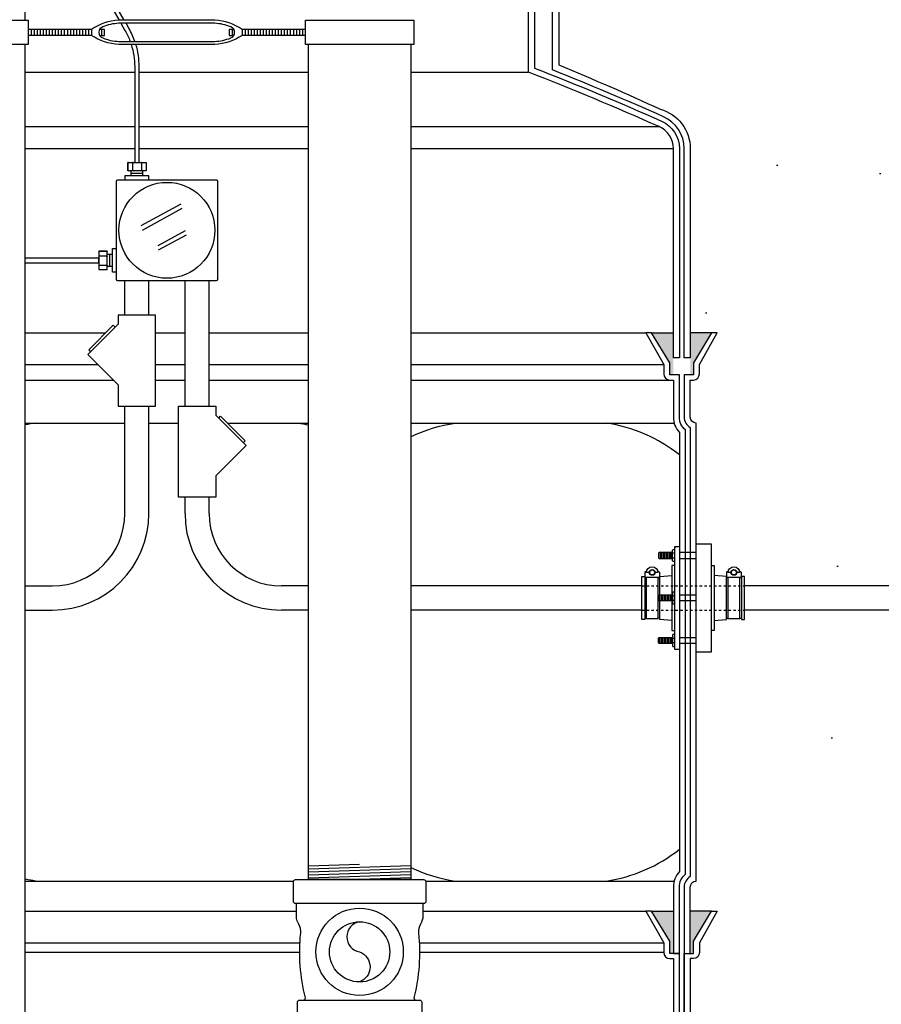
# Model space of a CAD drawing. Extents: x -169 to 7270, y -140 to 2984.
# Tile 552 of 656: x 6808 to 6844, y 354 to 395. Entities that reach past the tile are written whole.
import ezdxf

# ---------------------------------------------------------------- set-up
doc = ezdxf.new("R2010")
doc.units = 0
doc.header["$MEASUREMENT"] = 0
doc.header["$PDSIZE"] = 1
doc.linetypes.add('HIDDEN5', pattern=[0.05, 0.025, -0.025])
doc.layers.get('DEFPOINTS').update_dxf_attribs({"linetype": 'CONTINUOUS'})
for name, color, linetype in [('BOOT-CONDUIT', 1, 'CONTINUOUS'), ('CONDUIT', 2, 'CONTINUOUS'), ('DIM', 3, 'CONTINUOUS'), ('EXTRACTOR', 3, 'CONTINUOUS'), ('FRP-COLLAR', 1, 'CONTINUOUS'), ('FRP-SUMP', 2, 'CONTINUOUS'), ('GALV-4-PIPE', 4, 'CONTINUOUS'), ('J-BOX', 2, 'CONTINUOUS'), ('PEAGRAVEL-HATCH', 3, 'CONTINUOUS'), ('PROBE', 2, 'CONTINUOUS')]:
    doc.layers.add(name, color=color, linetype=linetype)
doc.styles.add('SIMPLEX', font='simplex')
doc.dimstyles.new('DIM64', dxfattribs={"dimscale": 64, "dimtxt": 0.09375, "dimasz": 0.09375, "dimexe": 0.0625, "dimexo": 0.0625, "dimgap": 0.046875, "dimtad": 1, "dimdec": 4, "dimzin": 3, "dimdsep": 46, "dimlunit": 4, "dimtxsty": 'SIMPLEX', "dimcen": 0, "dimclrd": 256, "dimclre": 256, "dimclrt": 256, "dimadec": 0, "dimazin": 0, "dimtfac": 1, "dimtdec": 4, "dimtmove": 0, "dimatfit": 3, "dimfxl": 1, "dimfrac": 2, "dimtolj": 1, "dimtzin": 0, "dimarcsym": 0})

# ---------------------------------------------------------------- blocks, each defined once
blk = doc.blocks.new('*D54')
at = {"layer": 'DEFPOINTS', "color": 0, "transparency": 16777216}
for p in [(7015.694, 414.289), (6391.694, 410.007), (6391.694, 136.516)]:
    blk.add_point(p, dxfattribs=at)
at = {"layer": 'DIM', "lineweight": -2, "transparency": 16777216}
for p, q in [((7015.694, 410.289), (7015.694, 132.516)), ((6391.694, 406.007), (6391.694, 132.516)), ((7009.694, 136.516), (6397.694, 136.516))]:
    blk.add_line(p, q, dxfattribs=at)
at = {"layer": 'DIM', "transparency": 16777216}
for points in [[(6397.694, 137.516), (6397.694, 135.516), (6391.694, 136.516)], [(7009.694, 137.516), (7009.694, 135.516), (7015.694, 136.516)]]:
    blk.add_solid(points, dxfattribs=at)
at = {"layer": 'DIM', "transparency": 16777216, "insert": (6703.694, 144.087), "char_height": 6, "attachment_point": 5, "style": 'SIMPLEX'}
blk.add_mtext('\\A1;52\'-0" (F.V. TANK SLAB)', dxfattribs=at)

msp = doc.modelspace()

# ---------------------------------------------------------------- hatches: boundary and pattern name
at = {"layer": 'FRP-SUMP'}
for points in [[(6835.45895, 381.75504), (6834.55895, 381.75504), (6835.30895, 380.50504), (6835.30895, 380.00504), (6835.45895, 380.00504)], [(6837.0424, 381.75504), (6836.15895, 381.75504), (6836.15895, 380.00504), (6836.2924, 380.00504), (6836.2924, 380.50504)], [(6834.55895, 357.75736), (6835.45895, 357.75736), (6835.45895, 356.00736), (6835.30895, 356.00736), (6835.30895, 356.50736)], [(6836.15895, 357.75736), (6837.0424, 357.75736), (6836.2924, 356.50736), (6836.2924, 356.00736), (6836.15895, 356.00736)]]:
    msp.add_hatch(color=256, dxfattribs=at).paths.add_polyline_path(points)
at = {"layer": 'PEAGRAVEL-HATCH'}
h = msp.add_hatch(dxfattribs=at)
h.set_pattern_fill('AR-SAND', color=256, scale=7.5, style=0)
h.set_pattern_definition([(37.5, (6836.159, 351.507), (-0.4725, 14.4512), [0, -11.4, 0, -12.75, 0, -12.1875]), (7.5, (6836.159, 351.507), (13.2733, 21.166), [0, -6.15, 0, -10.275, 0, -3.9375]), (327.5, (6826.934, 351.507), (23.356, 0.0424), [0, -3.75, 0, -13.5, 0, -17.625]), (317.5, (6826.934, 351.507), (22.546, 6.5826), [0, -1.875, 0, -8.85, 0, -10.125])])
h.paths.add_polyline_path([(6884.91378, 365.03736), (6893.80263, 365.03736), (6893.80263, 365.38816, 0.41421356), (6894.45183, 366.03736), (6894.70183, 366.03736), (6894.70183, 409.69624), (6890.51551, 409.69624), (6890.51551, 403.79544), (6890.79331, 403.79544), (6890.79331, 400.01755), (6890.51551, 400.01755), (6890.51551, 374.24987, -0.41421356), (6886.51551, 370.24987), (6838.40459, 370.24987), (6838.40459, 369.85268), (6838.21897, 369.85268), (6838.21897, 369.89872), (6837.66209, 369.89872), (6837.66209, 369.85268), (6837.15145, 369.81698), (6837.15145, 369.40409), (6837.0277, 369.40409), (6837.0277, 368.5069), (6836.40895, 368.5069), (6836.40895, 359.00736, 0.41421356), (6836.15895, 358.75736), (6836.15895, 357.75736), (6837.0424, 357.75736), (6837.27893, 357.75736), (6836.5424, 356.44212), (6836.5424, 356.04377, -0.41421356), (6836.2924, 355.79377), (6836.15895, 355.79377), (6836.15895, 351.50736), (6843.95183, 351.50736), (6844.95183, 353.50736), (6849.95183, 353.50736), (6850.95183, 351.50736), (6860.45183, 351.50736), (6861.45183, 353.50736), (6866.45183, 353.50736), (6867.45183, 351.50736), (6876.95183, 351.50736), (6877.95183, 353.50736), (6878.91378, 353.50736), (6878.91378, 359.03736, -0.41421356)])
h = msp.add_hatch(dxfattribs=at)
h.set_pattern_fill('AR-SAND', color=256, scale=7.5, style=0)
h.set_pattern_definition([(37.5, (6830.704, 381.755), (-0.4725, 14.4512), [0, -11.4, 0, -12.75, 0, -12.1875]), (7.5, (6830.704, 381.755), (13.2733, 21.166), [0, -6.15, 0, -10.275, 0, -3.9375]), (327.5, (6821.479, 381.755), (23.356, 0.0424), [0, -3.75, 0, -13.5, 0, -17.625]), (317.5, (6821.479, 381.755), (22.546, 6.5826), [0, -1.875, 0, -8.85, 0, -10.125])])
h.paths.add_polyline_path([(6889.51551, 397.78672), (6830.70357, 397.78672), (6830.7053, 392.8692, -0.00822165), (6834.91506, 391.0267, -0.33671624), (6836.15895, 389.38903), (6836.15895, 381.75504), (6889.51551, 381.75504)])
h = msp.add_hatch(dxfattribs=at)
h.set_pattern_fill('AR-SAND', color=256, scale=7.5, style=0)
h.set_pattern_definition([(37.5, (6836.159, 371.25), (-0.4725, 14.4512), [0, -11.4, 0, -12.75, 0, -12.1875]), (7.5, (6836.159, 371.25), (13.273, 21.166), [0, -6.15, 0, -10.275, 0, -3.9375]), (327.5, (6826.934, 371.25), (23.356, 0.0424), [0, -3.75, 0, -13.5, 0, -17.625]), (317.5, (6826.934, 371.25), (22.546, 6.5826), [0, -1.875, 0, -8.85, 0, -10.125])])
h.paths.add_polyline_path([(6889.51551, 381.75504), (6837.27893, 381.75504), (6836.5424, 380.4398), (6836.5424, 380.04145, -0.41421356), (6836.2924, 379.79145), (6836.15895, 379.79145), (6836.15895, 378.25504, 0.41421356), (6836.40895, 378.00504), (6836.40895, 372.99284), (6837.0277, 372.99284), (6837.0277, 372.09565), (6837.15145, 372.09565), (6837.15145, 371.68277), (6837.67447, 371.64619), (6837.67447, 371.8167, -0.6000578), (6837.71934, 371.84963, 0.46507483), (6837.73946, 371.86017, -0.80321759), (6838.20347, 371.86017, 0.57507133), (6838.225, 371.84618, -0.53001081), (6838.26847, 371.81727), (6838.26847, 371.64706), (6838.40459, 371.64706), (6838.40459, 371.24987), (6886.51551, 371.24987, 0.41421356), (6889.51551, 374.24987)])

# ---------------------------------------------------------------- linework, layer by layer
at = {"layer": 'BOOT-CONDUIT', "color": 8}
for p, q in [((6834.87101, 372.3877), (6834.87101, 372.6352)), ((6834.93351, 372.3877), (6834.93351, 372.6352)), ((6834.99601, 372.3877), (6834.99601, 372.6352)), ((6835.05851, 372.3877), (6835.05851, 372.6352)), ((6835.12101, 372.3877), (6835.12101, 372.6352)), ((6835.18351, 372.3877), (6835.18351, 372.6352)), ((6835.24601, 372.3877), (6835.24601, 372.6352)), ((6835.30851, 372.3877), (6835.30851, 372.6352)), ((6835.37101, 372.3877), (6835.37101, 372.6352)), ((6834.87101, 370.87362), (6834.87101, 370.62612)), ((6834.93351, 370.87362), (6834.93351, 370.62612)), ((6834.99601, 370.87362), (6834.99601, 370.62612)), ((6835.05851, 370.87362), (6835.05851, 370.62612)), ((6835.12101, 370.87362), (6835.12101, 370.62612)), ((6835.18351, 370.87362), (6835.18351, 370.62612)), ((6835.24601, 370.87362), (6835.24601, 370.62612)), ((6835.30851, 370.87362), (6835.30851, 370.62612)), ((6835.37101, 370.87362), (6835.37101, 370.62612)), ((6834.87101, 369.11205), (6834.87101, 368.86455)), ((6834.93351, 369.11205), (6834.93351, 368.86455)), ((6834.99601, 369.11205), (6834.99601, 368.86455)), ((6835.05851, 369.11205), (6835.05851, 368.86455)), ((6835.12101, 369.11205), (6835.12101, 368.86455)), ((6835.18351, 369.11205), (6835.18351, 368.86455)), ((6835.24601, 369.11205), (6835.24601, 368.86455)), ((6835.30851, 369.11205), (6835.30851, 368.86455)), ((6835.37101, 369.11205), (6835.37101, 368.86455))]:
    msp.add_line(p, q, dxfattribs=at)
at = {"layer": 'BOOT-CONDUIT', "color": 7}
for p, q in [((6835.526, 372.61094), (6835.42007, 372.61094)), ((6836.40895, 372.6353), (6835.70895, 372.6353)), ((6835.42007, 372.41195), (6835.526, 372.41195)), ((6835.70895, 372.3878), (6836.40895, 372.3878)), ((6835.70895, 370.87352), (6836.40895, 370.87352)), ((6835.42007, 370.84937), (6835.526, 370.84937)), ((6835.526, 370.65038), (6835.42007, 370.65038)), ((6836.40895, 370.62602), (6835.70895, 370.62602)), ((6835.42007, 369.08779), (6835.526, 369.08779)), ((6835.526, 368.8888), (6835.42007, 368.8888)), ((6835.70895, 369.11194), (6836.40895, 369.11194)), ((6836.40895, 368.86444), (6835.70895, 368.86444))]:
    msp.add_line(p, q, dxfattribs=at)
at = {"layer": 'BOOT-CONDUIT', "linetype": 'Continuous'}
for p, q in [((6837.0277, 372.09565), (6837.15145, 372.09565)), ((6837.15145, 372.09565), (6837.15145, 369.40409)), ((6834.27286, 371.58518), (6834.33473, 371.58518)), ((6834.82973, 371.58518), (6834.89161, 371.58518)), ((6837.72397, 371.58518), (6837.66209, 371.58518)), ((6838.28084, 371.58518), (6838.21897, 371.58518)), ((6834.33473, 369.91456), (6834.27286, 369.91456)), ((6834.89161, 369.91456), (6834.82973, 369.91456)), ((6837.66209, 369.91456), (6837.72397, 369.91456)), ((6838.21897, 369.91456), (6838.28084, 369.91456)), ((6837.15145, 369.40409), (6837.0277, 369.40409))]:
    msp.add_line(p, q, dxfattribs=at)
for points in [[(6836.40895, 368.5069), (6836.40895, 372.99284), (6837.0277, 372.99284), (6837.0277, 368.5069)], [(6834.27286, 369.85268), (6834.14911, 369.85268), (6834.14911, 371.64706), (6834.27286, 371.64706), (6834.27286, 371.58518), (6834.27286, 369.91456)], [(6838.40459, 369.85268), (6838.40459, 371.64706), (6838.28084, 371.64706), (6838.28084, 371.58518), (6838.28084, 369.91456), (6838.28084, 369.85268)]]:
    msp.add_lwpolyline(points, close=True, dxfattribs=at)
at = {"layer": 'BOOT-CONDUIT', "color": 7}
for points in [[(6835.42007, 372.6352), (6834.87101, 372.6352), (6834.84008, 372.60426), (6834.84008, 372.41864), (6834.8428, 372.41592), (6834.87101, 372.3877), (6835.42007, 372.3877)], [(6835.526, 372.26396), (6835.43921, 372.26396), (6835.42007, 372.29711), (6835.42007, 372.72578), (6835.43921, 372.75894), (6835.526, 372.75894)], [(6834.33473, 371.60102), (6834.33473, 369.89872), (6834.82973, 369.89872), (6834.82973, 371.60102)], [(6837.72397, 371.60102), (6837.72397, 369.89872), (6838.21897, 369.89872), (6838.21897, 371.60102)], [(6835.42007, 370.62612), (6834.87101, 370.62612), (6834.84008, 370.65706), (6834.84008, 370.84268), (6834.8428, 370.8454), (6834.87101, 370.87362), (6835.42007, 370.87362)], [(6835.526, 370.99736), (6835.43921, 370.99736), (6835.42007, 370.96421), (6835.42007, 370.53554), (6835.43921, 370.50238), (6835.526, 370.50238)], [(6835.526, 369.23579), (6835.43921, 369.23579), (6835.42007, 369.20263), (6835.42007, 368.77396), (6835.43921, 368.7408), (6835.526, 368.7408)], [(6835.42007, 368.86455), (6834.87101, 368.86455), (6834.84008, 368.89548), (6834.84008, 369.08111), (6834.8428, 369.08383), (6834.87101, 369.11205), (6835.42007, 369.11205)]]:
    msp.add_lwpolyline(points, dxfattribs=at)
at = {"layer": 'BOOT-CONDUIT'}
msp.add_lwpolyline([(6835.526, 372.8884), (6835.70895, 372.8884), (6835.70895, 368.6116), (6835.526, 368.6116), (6835.526, 372.8884), (6835.526, 372.83296)], dxfattribs=at)
at = {"layer": 'BOOT-CONDUIT', "linetype": 'Continuous'}
for points in [[(6835.526, 372.09565), (6835.40225, 372.09565), (6835.40225, 370.87362)], [(6834.89161, 370.87362), (6834.89161, 371.58518), (6834.89161, 371.64706), (6835.40225, 371.68277)], [(6837.15145, 369.81698), (6837.66209, 369.85268), (6837.66209, 371.58518), (6837.66209, 371.64706), (6837.15145, 371.68277)], [(6835.40225, 369.81698), (6834.89161, 369.85268), (6834.89161, 370.62612)], [(6835.40225, 370.62612), (6835.40225, 369.40409), (6835.526, 369.40409)]]:
    msp.add_lwpolyline(points, dxfattribs=at)
at = {"layer": 'BOOT-CONDUIT', "color": 7}
for points in [[(6834.81424, 371.86017, 0.35187184), (6834.82874, 371.84852), (6834.84798, 371.84852, -0.41421356), (6834.87923, 371.8167), (6834.87923, 371.63227, -0.41421356), (6834.8474, 371.60102), (6834.31648, 371.60102, -0.41421341), (6834.28523, 371.63285), (6834.28523, 371.81727, -0.41421372), (6834.31706, 371.84852), (6834.33572, 371.84852, 0.35188198), (6834.35022, 371.86017)], [(6834.46343, 371.80892), (6834.34463, 371.80892, -1), (6834.81983, 371.80892), (6834.70103, 371.80892)], [(6838.20347, 371.86017, 0.35187184), (6838.21797, 371.84852), (6838.23722, 371.84852, -0.41421356), (6838.26847, 371.8167), (6838.26847, 371.63227, -0.41421356), (6838.23664, 371.60102), (6837.70572, 371.60102, -0.41421341), (6837.67447, 371.63285), (6837.67447, 371.81727, -0.41421372), (6837.7063, 371.84852), (6837.72496, 371.84852, 0.35188198), (6837.73946, 371.86017)], [(6837.85267, 371.80892), (6837.73387, 371.80892, -1), (6838.20907, 371.80892), (6838.09027, 371.80892)]]:
    msp.add_lwpolyline(points, format="xyb", dxfattribs=at)
for centre in [(6834.58223, 371.80892), (6837.97147, 371.80892)]:
    msp.add_circle(centre, 0.1188, dxfattribs=at)
at = {"layer": 'BOOT-CONDUIT', "color": 8}
for centre in [(6834.58223, 371.80892), (6837.97147, 371.80892)]:
    msp.add_circle(centre, 0.10296, dxfattribs=at)
at = {"layer": 'CONDUIT'}
for p, q in [((6812.70164, 382.48068), (6812.70164, 383.90758)), ((6813.70164, 382.48068), (6813.70164, 383.90758)), ((6815.20202, 378.70278), (6815.20202, 383.90758)), ((6816.20202, 378.70278), (6816.20202, 383.90758)), ((6812.70164, 374.24987), (6812.70164, 378.70278)), ((6813.70164, 374.24987), (6813.70164, 378.70278)), ((6808.57683, 371.24987), (6809.70164, 371.24987)), ((6820.31971, 371.24987), (6819.20202, 371.24987)), ((6834.14911, 371.24987), (6824.56971, 371.24987)), ((6886.51551, 371.24987), (6838.40459, 371.24987)), ((6808.57683, 370.24987), (6809.70164, 370.24987)), ((6820.31971, 370.24987), (6819.20202, 370.24987)), ((6834.14911, 370.24987), (6824.56971, 370.24987)), ((6886.51551, 370.24987), (6838.40459, 370.24987))]:
    msp.add_line(p, q, dxfattribs=at)
at = {"layer": 'CONDUIT', "linetype": 'Continuous'}
for p, q in [((6815.20202, 374.24987), (6815.20202, 374.92489)), ((6816.20202, 374.24987), (6816.20202, 374.92489))]:
    msp.add_line(p, q, dxfattribs=at)
at = {"layer": 'CONDUIT', "color": 8, "linetype": 'HIDDEN5'}
for p, q in [((6834.14911, 371.24987), (6838.40459, 371.24987)), ((6834.14911, 370.24987), (6838.40459, 370.24987))]:
    msp.add_line(p, q, dxfattribs=at)
at = {"layer": 'CONDUIT'}
for points in [[(6812.42384, 382.10593), (6811.16673, 380.84882), (6812.42384, 379.5917), (6812.42384, 378.70278), (6813.97945, 378.70278), (6813.97945, 382.48068), (6812.42384, 382.48068)], [(6816.47982, 378.32804), (6817.73693, 377.07092), (6816.47982, 375.81381), (6816.47982, 374.92489), (6814.92421, 374.92489), (6814.92421, 378.70278), (6816.47982, 378.70278)]]:
    msp.add_lwpolyline(points, close=True, dxfattribs=at)
for points in [[(6812.30599, 381.98808), (6812.22742, 382.06665), (6811.20601, 381.04524), (6811.28458, 380.96667)], [(6816.59767, 378.21019), (6816.67624, 378.28876), (6817.69765, 377.26735), (6817.61908, 377.18878)]]:
    msp.add_lwpolyline(points, dxfattribs=at)
for centre, radius, start, end in [((6809.70164, 374.24987), 3, 270, 0), ((6809.70164, 374.24987), 4, 270, 0), ((6819.20202, 374.24987), 4, 180, 270), ((6819.20202, 374.24987), 3, 180, 270)]:
    msp.add_arc(centre, radius, start, end, dxfattribs=at)
at = {"layer": 'EXTRACTOR', "color": 3}
for points in [[(6819.81971, 358.04021, 0.41421356), (6819.78971, 358.07021), (6819.78846, 358.07021, -0.41421356), (6819.69471, 358.16396), (6819.69471, 358.97646, -0.41421356), (6819.78846, 359.07021), (6825.10096, 359.07021, -0.41421356), (6825.19471, 358.97646), (6825.19471, 358.16396, -0.41421356), (6825.10096, 358.07021), (6819.78846, 358.07021)], [(6820.10096, 354.07021, 0.41421356), (6820.19471, 354.16396, -0.08604188), (6819.99894, 356.84723, 0.16067437), (6819.91698, 357.2141, -0.13542414), (6819.81971, 357.56664), (6819.81971, 358.04021)], [(6825.06971, 358.04021), (6825.06971, 357.56664, -0.13542414), (6824.97244, 357.2141, 0.16067437), (6824.89048, 356.84723, -0.08604188), (6824.69471, 354.16396, 0.41421356), (6824.78846, 354.07021)]]:
    msp.add_lwpolyline(points, format="xyb", dxfattribs=at)
at = {"layer": 'EXTRACTOR', "color": 1}
msp.add_lwpolyline([(6822.44471, 357.32021, 0.85423555), (6822.44471, 356.07021, -0.68858504), (6822.44471, 354.82021)], format="xyb", dxfattribs=at)
at = {"layer": 'EXTRACTOR', "color": 3}
msp.add_lwpolyline([(6819.86659, 353.22651), (6819.86659, 353.97641, -0.41421356), (6819.96039, 354.07021), (6824.92909, 354.07021, -0.41421356), (6825.02284, 353.97646), (6825.02284, 353.22651, -0.41421356), (6824.92904, 353.13271), (6819.96039, 353.13271, -0.41421356)], format="xyb", close=True, dxfattribs=at)
for radius in [1.8125, 1.25]:
    msp.add_circle((6822.44471, 356.07021), radius, dxfattribs=at)
msp.add_arc((6825.09971, 358.04021), 0.03, 90, 180, dxfattribs=at)
at = {"layer": 'FRP-COLLAR', "color": 7, "linetype": 'Continuous'}
for p, q in [((6808.57683, 357.75736), (6819.81971, 357.75736)), ((6825.06971, 357.75736), (6834.30818, 357.75736)), ((6808.57683, 356.44212), (6819.9693, 356.44212)), ((6824.92012, 356.44212), (6835.04471, 356.44212)), ((6819.96056, 356.04377), (6808.57683, 356.04377)), ((6835.04471, 356.04377), (6824.92887, 356.04377))]:
    msp.add_line(p, q, dxfattribs=at)
at = {"layer": 'FRP-COLLAR'}
for points in [[(6835.70895, 351.50736), (6835.70895, 356.00736), (6835.45895, 356.00736), (6835.30895, 356.00736), (6835.30895, 356.50736), (6834.55895, 357.75736), (6834.32242, 357.75736), (6835.05895, 356.44212), (6835.05895, 356.04377, 0.41421356), (6835.30895, 355.79377), (6835.45895, 355.79377), (6835.45895, 351.50736)], [(6835.90895, 351.50736), (6835.90895, 356.00736), (6835.90895, 353.50736), (6835.90895, 356.00736), (6835.90895, 353.50736), (6835.90895, 356.00736), (6836.15895, 356.00736), (6836.2924, 356.00736), (6836.2924, 356.50736), (6837.0424, 357.75736), (6837.27893, 357.75736), (6836.5424, 356.44212), (6836.5424, 356.04377, -0.41421356), (6836.2924, 355.79377), (6836.15895, 355.79377), (6836.15895, 351.50736)]]:
    msp.add_lwpolyline(points, format="xyb", close=True, dxfattribs=at)
at = {"layer": 'FRP-SUMP', "color": 7, "linetype": 'Continuous'}
for p, q in [((6808.57683, 392.56372), (6813.11294, 392.56372)), ((6813.30044, 392.56372), (6820.32683, 392.56372)), ((6824.57683, 392.56372), (6829.45183, 392.56372)), ((6808.57683, 390.30335), (6813.11294, 390.30335)), ((6813.30044, 390.30335), (6820.31972, 390.30335)), ((6824.56972, 390.30335), (6834.86395, 390.30335)), ((6808.57683, 389.38903), (6813.11294, 389.38903)), ((6813.30044, 389.38903), (6820.31972, 389.38903)), ((6824.56972, 389.38903), (6835.45895, 389.38903)), ((6808.57683, 381.75504), (6811.91581, 381.75504)), ((6813.97945, 381.75504), (6815.20202, 381.75504)), ((6816.20202, 381.75504), (6820.31972, 381.75504)), ((6824.56972, 381.75504), (6834.32242, 381.75504)), ((6808.57683, 380.4398), (6811.57574, 380.4398)), ((6813.97945, 380.4398), (6815.20202, 380.4398)), ((6816.20202, 380.4398), (6820.31972, 380.4398)), ((6824.56972, 380.4398), (6835.05895, 380.4398)), ((6808.57683, 379.79145), (6812.22409, 379.79145)), ((6813.97945, 379.79145), (6815.20202, 379.79145)), ((6816.20202, 379.79145), (6820.31972, 379.79145)), ((6824.56972, 379.79145), (6835.30895, 379.79145))]:
    msp.add_line(p, q, dxfattribs=at)
at = {"layer": 'FRP-SUMP'}
for p, q in [((6834.55895, 381.75504), (6835.45895, 381.75504)), ((6837.0424, 381.75504), (6836.15895, 381.75504)), ((6834.55895, 357.75736), (6835.45895, 357.75736)), ((6837.0424, 357.75736), (6836.15895, 357.75736))]:
    msp.add_line(p, q, dxfattribs=at)
at = {"layer": 'FRP-SUMP', "color": 7}
for p, q in [((6808.57683, 378.00504), (6812.70164, 378.00504)), ((6813.70164, 378.00504), (6814.92421, 378.00504)), ((6816.95996, 378.00504), (6820.31972, 378.00504)), ((6824.56972, 378.00504), (6835.49243, 378.00504)), ((6808.57683, 359.00736), (6819.69995, 359.00736)), ((6825.18947, 359.00736), (6835.49243, 359.00736))]:
    msp.add_line(p, q, dxfattribs=at)
at = {"layer": 'FRP-SUMP'}
for points in [[(6829.70183, 402.45423), (6829.70183, 392.73401, -0.01036772), (6834.9652, 390.53192, -0.29672907), (6835.70895, 389.38903), (6835.70895, 380.70968), (6835.45895, 380.70968), (6835.45895, 389.38903, 0.29672907), (6834.86395, 390.30335, 0.01067744), (6829.45183, 392.56372), (6829.45183, 402.70423)], [(6830.70183, 402.70423), (6830.7053, 392.8692, -0.00822165), (6834.91506, 391.0267, -0.33671624), (6836.15895, 389.38903), (6836.15895, 380.70968), (6835.90895, 380.70968), (6835.90895, 389.38903, 0.29672907), (6835.04621, 390.71479, 0.0090466), (6830.45183, 392.65125), (6830.45183, 402.45423)]]:
    msp.add_lwpolyline(points, format="xyb", dxfattribs=at)
for points in [[(6835.70895, 356.00736), (6835.70895, 358.75736, -0.22167085), (6835.95895, 359.29355), (6835.95895, 377.71885, -0.22167085), (6835.70895, 378.25504), (6835.70895, 380.00504), (6835.45895, 380.00504), (6835.30895, 380.00504), (6835.30895, 380.50504), (6834.55895, 381.75504), (6834.32242, 381.75504), (6835.05895, 380.4398), (6835.05895, 380.04145, 0.41421356), (6835.30895, 379.79145), (6835.45895, 379.79145), (6835.45895, 378.25504, 0.18776323), (6835.70895, 377.61278), (6835.70895, 359.39962, 0.18776323), (6835.45895, 358.75736), (6835.45895, 356.00736), (6835.70895, 356.00736)], [(6835.90895, 380.00504), (6835.90895, 378.25504, 0.26794919), (6836.15895, 377.82202), (6836.15895, 359.19037, 0.26794919), (6835.90895, 358.75736), (6835.90895, 356.00736), (6836.15895, 356.00736), (6836.15895, 358.75736, -0.41421356), (6836.40895, 359.00736), (6836.40895, 378.00504), (6836.40895, 378.00504, -0.41421356), (6836.15895, 378.25504), (6836.15895, 379.79145), (6836.2924, 379.79145, 0.41421356), (6836.5424, 380.04145), (6836.5424, 380.4398), (6837.27893, 381.75504), (6837.0424, 381.75504), (6836.2924, 380.50504), (6836.2924, 380.00504), (6836.15895, 380.00504), (6835.90895, 380.00504), (6835.90895, 380.00504), (6835.90895, 380.00504), (6835.90895, 380.00504)]]:
    msp.add_lwpolyline(points, format="xyb", close=True, dxfattribs=at)
at = {"layer": 'FRP-SUMP', "color": 7}
for points in [[(6808.99623, 378.00504, 0.01675195), (6808.57683, 377.92835, 0.01675195)], [(6819.90743, 378.00504, -0.01646588), (6820.31972, 377.92989, -0.01646588)], [(6824.56972, 377.43855, -0.0759745), (6826.40743, 378.00504)], [(6824.56971, 359.57385, 0.07597468), (6826.40743, 359.00736)], [(6808.99623, 359.00736, -0.01675195), (6808.57683, 359.08405, -0.01675195)]]:
    msp.add_lwpolyline(points, format="xyb", dxfattribs=at)
for centre, start, end in [((6831.74166, 371.70954), 51.438905, 81.557052), ((6831.74166, 365.30286), 278.442948, 308.561095)]:
    msp.add_arc(centre, 6.36447, start, end, dxfattribs=at)
at = {"layer": 'GALV-4-PIPE', "color": 7}
for p, q in [((6808.81964, 394.33732), (6808.81964, 394.08732)), ((6808.94464, 394.33732), (6808.94464, 394.08732)), ((6809.06964, 394.33732), (6809.06964, 394.08732)), ((6809.19464, 394.33732), (6809.19464, 394.08732)), ((6809.31964, 394.33732), (6809.31964, 394.08732)), ((6809.44464, 394.33732), (6809.44464, 394.08732)), ((6809.56964, 394.33732), (6809.56964, 394.08732)), ((6809.69464, 394.33732), (6809.69464, 394.08732)), ((6809.81964, 394.33732), (6809.81964, 394.08732)), ((6809.94464, 394.33732), (6809.94464, 394.08732)), ((6810.06964, 394.33732), (6810.06964, 394.08732)), ((6810.19464, 394.33732), (6810.19464, 394.08732)), ((6810.31964, 394.33732), (6810.31964, 394.08732)), ((6810.44464, 394.33732), (6810.44464, 394.08732)), ((6810.56964, 394.33732), (6810.56964, 394.08732)), ((6810.69464, 394.33732), (6810.69464, 394.08732)), ((6810.81964, 394.33732), (6810.81964, 394.08732)), ((6810.94464, 394.33732), (6810.94464, 394.08732)), ((6811.06964, 394.33732), (6811.06964, 394.08732)), ((6811.19464, 394.33732), (6811.19464, 394.08732)), ((6811.73424, 394.33732), (6811.73424, 394.08732)), ((6817.15503, 394.33732), (6817.15503, 394.08732)), ((6817.69464, 394.33732), (6817.69464, 394.08732)), ((6817.81964, 394.33732), (6817.81964, 394.08732)), ((6817.94464, 394.33732), (6817.94464, 394.08732)), ((6818.06964, 394.33732), (6818.06964, 394.08732)), ((6818.19464, 394.33732), (6818.19464, 394.08732)), ((6818.31964, 394.33732), (6818.31964, 394.08732)), ((6818.44464, 394.33732), (6818.44464, 394.08732)), ((6818.56964, 394.33732), (6818.56964, 394.08732)), ((6818.69464, 394.33732), (6818.69464, 394.08732)), ((6818.81964, 394.33732), (6818.81964, 394.08732)), ((6818.94464, 394.33732), (6818.94464, 394.08732)), ((6819.06964, 394.33732), (6819.06964, 394.08732)), ((6819.19464, 394.33732), (6819.19464, 394.08732)), ((6819.31964, 394.33732), (6819.31964, 394.08732)), ((6819.44464, 394.33732), (6819.44464, 394.08732)), ((6819.56964, 394.33732), (6819.56964, 394.08732)), ((6819.69464, 394.33732), (6819.69464, 394.08732)), ((6819.81964, 394.33732), (6819.81964, 394.08732)), ((6819.94464, 394.33732), (6819.94464, 394.08732)), ((6820.06964, 394.33732), (6820.06964, 394.08732)), ((6822.44471, 359.69553), (6820.31971, 359.62396)), ((6824.56971, 359.64204), (6820.31971, 359.49889)), ((6824.56971, 359.51697), (6820.31971, 359.37382)), ((6824.56971, 359.3919), (6820.31971, 359.24874)), ((6824.56971, 359.26683), (6820.31971, 359.12367)), ((6824.56971, 359.14176), (6822.44471, 359.07018))]:
    msp.add_line(p, q, dxfattribs=at)
at = {"layer": 'GALV-4-PIPE', "color": 3}
for p, q in [((6811.31964, 394.33732), (6811.31964, 394.08732)), ((6817.56964, 394.33732), (6817.56964, 394.08732))]:
    msp.add_line(p, q, dxfattribs=at)
at = {"layer": 'GALV-4-PIPE'}
for points in [[(6808.57683, 394.71232), (6808.57683, 400.24237), (6804.32683, 400.24237), (6804.32683, 394.71232)], [(6804.32683, 393.71232), (6804.32683, 352.50739), (6808.57683, 352.50739), (6808.57683, 393.71232)], [(6824.56972, 393.71232), (6824.56971, 359.07021), (6820.31971, 359.07021), (6820.31972, 393.71232)]]:
    msp.add_lwpolyline(points, dxfattribs=at)
at = {"layer": 'GALV-4-PIPE', "color": 3}
for points in [[(6808.69464, 393.71232), (6804.19464, 393.71232), (6804.19464, 394.71232), (6808.69464, 394.71232)], [(6824.69464, 393.71232), (6820.19464, 393.71232), (6820.19464, 394.71232), (6824.69464, 394.71232)]]:
    msp.add_lwpolyline(points, close=True, dxfattribs=at)
for points in [[(6820.19464, 394.33732), (6817.56964, 394.33732, 0.13883235), (6816.43801, 394.71232), (6812.45127, 394.71232, 0.13883235), (6811.31964, 394.33732), (6808.69464, 394.33732)], [(6820.19464, 394.08732), (6817.56964, 394.08732, -0.13883235), (6816.43801, 393.71232), (6812.45127, 393.71232, -0.13883235), (6811.31964, 394.08732), (6808.69464, 394.08732)]]:
    msp.add_lwpolyline(points, format="xyb", dxfattribs=at)
msp.add_lwpolyline([(6817.10048, 393.97985, 0.67981468), (6817.10048, 394.44479, 0.0830122), (6816.43521, 394.58732), (6812.45406, 394.58732, 0.0830122), (6811.78879, 394.44479, 0.67981468), (6811.78879, 393.97985, 0.0830122), (6812.45406, 393.83732), (6816.43521, 393.83732, 0.0830122)], format="xyb", close=True, dxfattribs=at)
for points in [[(6811.66425, 394.08732), (6811.85924, 394.08732), (6811.85924, 394.33732), (6811.66425, 394.33732)], [(6817.22502, 394.33732), (6817.03003, 394.33732), (6817.03003, 394.08732), (6817.22502, 394.08732)]]:
    msp.add_lwpolyline(points, dxfattribs=at)
at = {"layer": 'J-BOX', "color": 7}
for p, q in [((6813.38766, 386.19485), (6815.04005, 387.1002)), ((6813.43323, 386.01349), (6815.08562, 386.91884)), ((6814.08858, 385.3662), (6815.22794, 385.99045)), ((6814.09987, 385.18483), (6815.25777, 385.81925))]:
    msp.add_line(p, q, dxfattribs=at)
at = {"layer": 'J-BOX'}
msp.add_lwpolyline([(6812.35746, 383.96314), (6812.35746, 388.04077, -0.41421356), (6812.41301, 388.09633), (6816.49065, 388.09633, -0.41421356), (6816.5462, 388.04077), (6816.5462, 383.96314, -0.41421356), (6816.49065, 383.90758), (6812.41301, 383.90758, -0.41421356)], format="xyb", close=True, dxfattribs=at)
msp.add_circle((6814.45183, 386.00195), 1.98948, dxfattribs=at)
at = {"layer": 'PROBE'}
for p, q in [((6812.96731, 388.25797), (6812.96731, 388.46919)), ((6813.45616, 388.25797), (6813.45616, 388.46919)), ((6812.1887, 384.99114), (6811.97748, 384.99114)), ((6812.1887, 384.5023), (6811.97748, 384.5023))]:
    msp.add_line(p, q, dxfattribs=at)
at = {"layer": 'PROBE', "color": 7}
for p, q in [((6813.45616, 388.36358), (6812.96731, 388.36358)), ((6812.08309, 384.5023), (6812.08309, 384.99114))]:
    msp.add_line(p, q, dxfattribs=at)
at = {"layer": 'PROBE'}
for points in [[(6812.68368, 394.71232), (6810.26, 398.91026, -0.1316525), (6809.85808, 400.41026), (6809.85808, 401.39241, -0.26794919), (6811.35808, 403.99049, -0.1316525), (6812.85808, 404.39241), (6812.85808, 404.39241, -0.41421356), (6814.35808, 402.89241), (6814.35808, 402.89241), (6814.54558, 402.89241, 0.41421356), (6812.85808, 404.57991), (6812.80784, 404.57991, 0.1316525), (6811.30784, 404.17799), (6811.26433, 404.15287, 0.26794919), (6809.67058, 401.39241), (6809.67058, 400.41026, 0.1316525), (6810.09762, 398.81651), (6812.46718, 394.71232)], [(6812.53935, 394.58732), (6812.71102, 394.28998, -0.04176759), (6812.92418, 393.83732)], [(6813.12346, 393.83732, 0.04723541), (6812.8734, 394.38373), (6812.75585, 394.58732)], [(6812.96764, 393.71232, -0.07828667), (6813.11294, 392.78998), (6813.11294, 388.81938), (6813.30044, 388.81938), (6813.30044, 392.78998, 0.07352216), (6813.16408, 393.71232)]]:
    msp.add_lwpolyline(points, format="xyb", dxfattribs=at)
at = {"layer": 'PROBE', "color": 7}
for points in [[(6812.85773, 388.81938, 0.41421356), (6812.82648, 388.78813), (6812.82648, 388.50044, 0.41421356), (6812.85773, 388.46919)], [(6812.98533, 388.81938, -0.41421356), (6813.01658, 388.78813), (6813.01658, 388.50044, -0.41421356), (6812.98533, 388.46919)], [(6813.04783, 388.81938, 0.41421356), (6813.01658, 388.78813), (6813.01658, 388.50044, 0.41421356), (6813.04783, 388.46919)], [(6813.36555, 388.81938, -0.41421356), (6813.3968, 388.78813), (6813.3968, 388.50044, -0.41421356), (6813.36555, 388.46919)], [(6813.42805, 388.81938, 0.41421356), (6813.3968, 388.78813), (6813.3968, 388.50044, 0.41421356), (6813.42805, 388.46919)], [(6813.55565, 388.81938, -0.41421356), (6813.5869, 388.78813), (6813.5869, 388.50044, -0.41421356), (6813.55565, 388.46919)], [(6811.62729, 385.10073, -0.41421356), (6811.65854, 385.13198), (6811.94623, 385.13198, -0.41421356), (6811.97748, 385.10073)], [(6811.62729, 384.97312, 0.41421356), (6811.65854, 384.94187), (6811.94623, 384.94187, 0.41421356), (6811.97748, 384.97312)], [(6811.62729, 384.91062, -0.41421356), (6811.65854, 384.94187), (6811.94623, 384.94187, -0.41421356), (6811.97748, 384.91062)], [(6811.62729, 384.59291, 0.41421356), (6811.65854, 384.56166), (6811.94623, 384.56166, 0.41421356), (6811.97748, 384.59291)], [(6811.62729, 384.53041, -0.41421356), (6811.65854, 384.56166), (6811.94623, 384.56166, -0.41421356), (6811.97748, 384.53041)], [(6811.62729, 384.4028, 0.41421356), (6811.65854, 384.37155), (6811.94623, 384.37155, 0.41421356), (6811.97748, 384.4028)]]:
    msp.add_lwpolyline(points, format="xyb", dxfattribs=at)
at = {"layer": 'PROBE'}
for points in [[(6812.82648, 388.81938), (6813.5869, 388.81938), (6813.5869, 388.46919), (6812.82648, 388.46919)], [(6811.62729, 385.13198), (6811.62729, 384.37155), (6811.97748, 384.37155), (6811.97748, 385.13198)]]:
    msp.add_lwpolyline(points, close=True, dxfattribs=at)
for points in [[(6813.69344, 388.10047), (6813.69344, 388.25797), (6812.70985, 388.25797), (6812.70985, 388.09633)], [(6812.3462, 384.25997), (6812.1887, 384.25997), (6812.1887, 385.24356), (6812.35034, 385.24356)], [(6808.57683, 384.65802), (6811.62729, 384.65802), (6811.62729, 384.84552), (6808.57683, 384.84552)]]:
    msp.add_lwpolyline(points, dxfattribs=at)
at = {"layer": 'PROBE', "linetype": 'Continuous'}
for centre, start, end in [((6812.85773, 388.50044), 180, 270), ((6811.94623, 385.10073), 360, 90)]:
    msp.add_arc(centre, 0.03125, start, end, dxfattribs=at)

# ---------------------------------------------------------------- dimensions: what is measured, and where the dimension line sits
at = {"layer": 'DIM'}
dim = msp.add_linear_dim(base=(6391.69428, 136.51592), p1=(7015.69428, 414.28861), p2=(6391.69428, 410.00736), angle=180, text='<> (F.V. TANK SLAB)', dimstyle='DIM64', dxfattribs=at)
dim.commit()
dim.dimension.update_dxf_attribs({"geometry": '*D54', "text_midpoint": (6703.69428, 144.08735)})

doc.saveas('drawing.dxf')
